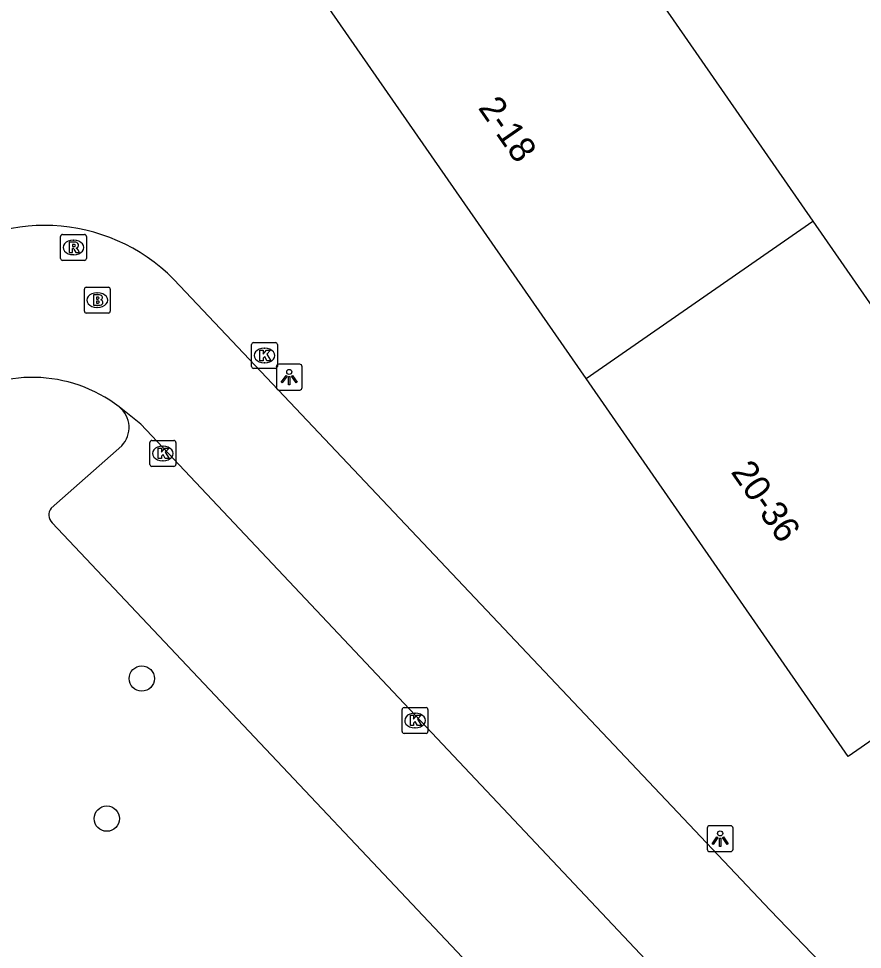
# Model space of a CAD drawing. Extents: x 157466 to 158888, y 383063 to 384677.
# Drawn here: x 158053.8 to 158086.4, y 383756.89 to 383792.86 of the extents above; entities that cross this region are included whole.
import ezdxf

# ---------------------------------------------------------------- set-up
doc = ezdxf.new("R2010")
doc.units = 0
for name, color, linetype in [('IMGEO_Boom', 7, 'Continuous'), ('IMGEO_Brandkraan', 7, 'Continuous'), ('IMGEO_Kolk', 7, 'Continuous'), ('IMGEO_Lichtpunt', 7, 'Continuous'), ('IMGEO_Openbare_ruimte_label', 7, 'Continuous'), ('IMGEO_Pand', 7, 'Continuous'), ('IMGEO_Pand_nummerreeks', 7, 'Continuous'), ('IMGEO_Parkeervlak_open', 7, 'Continuous'), ('IMGEO_Rijbaan_lokaal_open', 7, 'Continuous'), ('IMGEO_Rioolput', 7, 'Continuous')]:
    doc.layers.add(name, color=color, linetype=linetype)

msp = doc.modelspace()

# ---------------------------------------------------------------- linework, layer by layer
at = {"layer": 'IMGEO_Boom'}
for centre in [(158058.554, 383767.359), (158057.203, 383761.946)]:
    msp.add_circle(centre, 0.489, dxfattribs=at)
at = {"layer": 'IMGEO_Brandkraan'}
for p, q in [((158056.411, 383782.481), (158057.263, 383782.481)), ((158056.336, 383781.555), (158056.336, 383782.407)), ((158056.824, 383782.261), (158056.849, 383782.261)), ((158057.337, 383782.407), (158057.337, 383781.555)), ((158057.263, 383781.481), (158056.411, 383781.481)), ((158056.847, 383781.701), (158056.822, 383781.701))]:
    msp.add_line(p, q, dxfattribs=at)
for points in [[(158056.411, 383782.481), (158057.263, 383782.481)], [(158056.336, 383781.555), (158056.336, 383782.407)], [(158056.684, 383782.181), (158056.684, 383781.781), (158056.897, 383781.781)], [(158056.915, 383782.181), (158056.684, 383782.181)], [(158056.863, 383782.1), (158056.809, 383782.1), (158056.809, 383782.024)], [(158057.337, 383782.407), (158057.337, 383781.555)], [(158056.809, 383782.024), (158056.862, 383782.024)], [(158056.871, 383781.948), (158056.809, 383781.948), (158056.809, 383781.867)], [(158056.809, 383781.867), (158056.871, 383781.867)], [(158057.263, 383781.481), (158056.411, 383781.481)]]:
    msp.add_lwpolyline(points, dxfattribs=at)
for centre, radius, start, end in [((158056.413, 383782.405), 0.0765, 91.552, 178.448), ((158056.413, 383782.405), 0.0765, 91.552, 178.448), ((158057.261, 383782.405), 0.0765, 1.552, 88.448), ((158057.261, 383782.405), 0.0765, 1.552, 88.448), ((158056.864, 383782.062), 0.0379, 267.8285, 90.9355), ((158056.919, 383782.036), 0.145, 59.4692, 91.5367), ((158056.944, 383782.083), 0.0922, 285.5137, 58.1501), ((158056.872, 383781.907), 0.0404, 269.8759, 90.5077), ((158056.903, 383782.032), 0.251, 268.6676, 293.5347), ((158056.949, 383781.891), 0.105, 301.3115, 78.989), ((158056.413, 383781.557), 0.0765, 181.552, 268.448), ((158056.413, 383781.557), 0.0765, 181.552, 268.448), ((158057.261, 383781.557), 0.0765, 271.552, 358.448), ((158057.261, 383781.557), 0.0765, 271.552, 358.448)]:
    msp.add_arc(centre, radius, start, end, dxfattribs=at)
for centre, major_axis, ratio, start_param, end_param in [((158056.823, 383781.981), (-0.387, 0.002), 0.722429, 4.712389, 7.853982), ((158056.848, 383781.981), (-0.39, 0.002), 0.717154, 1.570796, 4.712389)]:
    msp.add_ellipse(centre, major_axis=major_axis, ratio=ratio, start_param=start_param, end_param=end_param, dxfattribs=at)
at = {"layer": 'IMGEO_Kolk'}
for p, q in [((158062.872, 383780.342), (158063.724, 383780.342)), ((158062.797, 383779.416), (158062.797, 383780.268)), ((158063.285, 383780.122), (158063.31, 383780.122)), ((158063.798, 383780.268), (158063.798, 383779.416)), ((158063.308, 383779.562), (158063.283, 383779.562)), ((158063.724, 383779.342), (158062.872, 383779.342)), ((158058.87, 383775.632), (158058.87, 383776.484)), ((158058.945, 383776.558), (158059.797, 383776.558)), ((158059.358, 383776.338), (158059.383, 383776.338)), ((158059.871, 383776.484), (158059.871, 383775.632)), ((158059.381, 383775.778), (158059.356, 383775.778)), ((158059.797, 383775.558), (158058.945, 383775.558)), ((158068.614, 383765.314), (158068.614, 383766.166)), ((158068.689, 383766.24), (158069.541, 383766.24)), ((158069.102, 383766.02), (158069.127, 383766.02)), ((158069.615, 383766.166), (158069.615, 383765.314)), ((158069.541, 383765.24), (158068.689, 383765.24)), ((158069.125, 383765.46), (158069.1, 383765.46))]:
    msp.add_line(p, q, dxfattribs=at)
for points in [[(158062.872, 383780.342), (158063.724, 383780.342)], [(158062.797, 383779.416), (158062.797, 383780.268)], [(158063.118, 383780.042), (158063.241, 383780.042), (158063.241, 383779.891), (158063.371, 383780.042), (158063.535, 383780.042), (158063.389, 383779.891), (158063.542, 383779.642), (158063.39, 383779.642), (158063.305, 383779.806), (158063.241, 383779.739), (158063.241, 383779.642), (158063.118, 383779.642), (158063.118, 383780.042)], [(158063.798, 383780.268), (158063.798, 383779.416)], [(158063.724, 383779.342), (158062.872, 383779.342)], [(158058.87, 383775.632), (158058.87, 383776.484)], [(158058.945, 383776.558), (158059.797, 383776.558)], [(158059.871, 383776.484), (158059.871, 383775.632)], [(158059.191, 383776.258), (158059.314, 383776.258), (158059.314, 383776.107), (158059.444, 383776.258), (158059.608, 383776.258), (158059.462, 383776.107), (158059.615, 383775.858), (158059.463, 383775.858), (158059.378, 383776.022), (158059.314, 383775.955), (158059.314, 383775.858), (158059.191, 383775.858), (158059.191, 383776.258)], [(158059.797, 383775.558), (158058.945, 383775.558)], [(158068.614, 383765.314), (158068.614, 383766.166)], [(158068.689, 383766.24), (158069.541, 383766.24)], [(158068.935, 383765.94), (158069.058, 383765.94), (158069.058, 383765.789), (158069.188, 383765.94), (158069.352, 383765.94), (158069.206, 383765.789), (158069.359, 383765.54), (158069.207, 383765.54), (158069.122, 383765.704), (158069.058, 383765.637), (158069.058, 383765.54), (158068.935, 383765.54), (158068.935, 383765.94)], [(158069.615, 383766.166), (158069.615, 383765.314)], [(158069.541, 383765.24), (158068.689, 383765.24)]]:
    msp.add_lwpolyline(points, dxfattribs=at)
for centre, start, end in [((158062.874, 383780.266), 91.552, 178.448), ((158062.874, 383780.266), 91.552, 178.448), ((158063.722, 383780.266), 1.552, 88.448), ((158063.722, 383780.266), 1.552, 88.448), ((158062.874, 383779.418), 181.552, 268.448), ((158062.874, 383779.418), 181.552, 268.448), ((158063.722, 383779.418), 271.552, 358.448), ((158063.722, 383779.418), 271.552, 358.448), ((158058.947, 383776.482), 91.552, 178.448), ((158058.947, 383776.482), 91.552, 178.448), ((158059.795, 383776.482), 1.552, 88.448), ((158059.795, 383776.482), 1.552, 88.448), ((158058.947, 383775.634), 181.552, 268.448), ((158058.947, 383775.634), 181.552, 268.448), ((158059.795, 383775.634), 271.552, 358.448), ((158059.795, 383775.634), 271.552, 358.448), ((158068.691, 383766.164), 91.552, 178.448), ((158068.691, 383766.164), 91.552, 178.448), ((158069.539, 383766.164), 1.552, 88.448), ((158069.539, 383766.164), 1.552, 88.448), ((158068.691, 383765.316), 181.552, 268.448), ((158068.691, 383765.316), 181.552, 268.448), ((158069.539, 383765.316), 271.552, 358.448), ((158069.539, 383765.316), 271.552, 358.448)]:
    msp.add_arc(centre, 0.0765, start, end, dxfattribs=at)
for centre, major_axis, ratio, start_param, end_param in [((158063.284, 383779.842), (-0.387, 0.002), 0.722429, 4.712389, 7.853982), ((158063.309, 383779.842), (-0.39, 0.002), 0.717154, 1.570796, 4.712389), ((158059.357, 383776.058), (-0.387, 0.002), 0.722429, 4.712389, 7.853982), ((158059.382, 383776.058), (-0.39, 0.002), 0.717154, 1.570796, 4.712389), ((158069.101, 383765.74), (-0.387, 0.002), 0.722429, 4.712389, 7.853982), ((158069.126, 383765.74), (-0.39, 0.002), 0.717154, 1.570796, 4.712389)]:
    msp.add_ellipse(centre, major_axis=major_axis, ratio=ratio, start_param=start_param, end_param=end_param, dxfattribs=at)
at = {"layer": 'IMGEO_Lichtpunt'}
for p, q in [((158063.755, 383779.41), (158063.755, 383778.603)), ((158063.755, 383779.41), (158063.755, 383778.603)), ((158064.657, 383779.505), (158063.849, 383779.505)), ((158064.657, 383779.505), (158063.849, 383779.505)), ((158064.751, 383778.603), (158064.751, 383779.41)), ((158064.751, 383778.603), (158064.751, 383779.41)), ((158063.849, 383778.509), (158064.657, 383778.509)), ((158063.849, 383778.509), (158064.657, 383778.509)), ((158080.406, 383761.577), (158080.406, 383760.77)), ((158080.406, 383761.577), (158080.406, 383760.77)), ((158081.308, 383761.672), (158080.5, 383761.672)), ((158081.308, 383761.672), (158080.5, 383761.672)), ((158081.402, 383760.77), (158081.402, 383761.577)), ((158081.402, 383760.77), (158081.402, 383761.577)), ((158080.5, 383760.676), (158081.308, 383760.676)), ((158080.5, 383760.676), (158081.308, 383760.676))]:
    msp.add_line(p, q, dxfattribs=at)
for points in [[(158064.129, 383779.074), (158064.168, 383779.046), (158063.98, 383778.784), (158063.942, 383778.811), (158064.129, 383779.074)], [(158064.231, 383779.026), (158064.278, 383779.026), (158064.278, 383778.704), (158064.231, 383778.704), (158064.231, 383779.026)], [(158064.341, 383779.046), (158064.379, 383779.073), (158064.566, 383778.811), (158064.527, 383778.783), (158064.341, 383779.046)], [(158080.78, 383761.241), (158080.819, 383761.213), (158080.631, 383760.951), (158080.593, 383760.978), (158080.78, 383761.241)], [(158080.992, 383761.213), (158081.03, 383761.24), (158081.217, 383760.978), (158081.178, 383760.95), (158080.992, 383761.213)], [(158080.882, 383761.193), (158080.929, 383761.193), (158080.929, 383760.871), (158080.882, 383760.871), (158080.882, 383761.193)]]:
    msp.add_lwpolyline(points, dxfattribs=at)
for centre in [(158064.254, 383779.208), (158080.905, 383761.375)]:
    msp.add_circle(centre, 0.0994, dxfattribs=at)
for centre, start, end in [((158063.849, 383779.41), 90, 180), ((158063.849, 383779.41), 90, 180), ((158064.657, 383779.41), 0, 90), ((158064.657, 383779.41), 0, 90), ((158063.849, 383778.603), 180, 270), ((158063.849, 383778.603), 180, 270), ((158064.657, 383778.603), 270, 0), ((158064.657, 383778.603), 270, 360), ((158080.5, 383761.577), 90, 180), ((158080.5, 383761.577), 90, 180), ((158081.308, 383761.577), 0, 90), ((158081.308, 383761.577), 0, 90), ((158080.5, 383760.77), 180, 270), ((158080.5, 383760.77), 180, 270), ((158081.308, 383760.77), 270, 0), ((158081.308, 383760.77), 270, 360)]:
    msp.add_arc(centre, 0.0946, start, end, dxfattribs=at)
at = {"layer": 'IMGEO_Pand'}
for points in [[(158075.723, 383778.949), (158065.588, 383793.552), (158074.357, 383799.638), (158084.492, 383785.035)], [(158084.492, 383785.035), (158094.626, 383770.433), (158085.857, 383764.347), (158075.723, 383778.949)], [(158075.723, 383778.949), (158084.492, 383785.035)]]:
    msp.add_lwpolyline(points, dxfattribs=at)
at = {"layer": 'IMGEO_Parkeervlak_open'}
for points in [[(158057.78, 383776.358), (158055.055, 383773.944)], [(158055.091, 383773.378), (158077.034, 383750.137)]]:
    msp.add_lwpolyline(points, dxfattribs=at)
for centre, radius, start, end in [((158057.052, 383777.062), 1.013, 315.9357, 51.3362), ((158055.378, 383773.68), 0.417, 140.8079, 226.4708)]:
    msp.add_arc(centre, radius, start, end, dxfattribs=at)
at = {"layer": 'IMGEO_Rijbaan_lokaal_open'}
for points in [[(158060.03, 383782.536), (158082.832, 383758.412), (158085.424, 383755.713), (158088.408, 383752.514), (158088.915, 383752.071)], [(158081.628, 383752.672), (158058.523, 383777.195), (158057.685, 383777.853)]]:
    msp.add_lwpolyline(points, dxfattribs=at)
for centre, radius, start, end in [((158054.786, 383777.807), 7.061, 42.0427, 127.2625), ((158054.33, 383773.501), 5.495, 52.3742, 125.4722)]:
    msp.add_arc(centre, radius, start, end, dxfattribs=at)
at = {"layer": 'IMGEO_Rioolput'}
for p, q in [((158055.416, 383783.592), (158055.416, 383784.444)), ((158055.491, 383784.518), (158056.343, 383784.518)), ((158055.904, 383784.298), (158055.929, 383784.298)), ((158056.417, 383784.444), (158056.417, 383783.592)), ((158056.343, 383783.518), (158055.491, 383783.518)), ((158055.927, 383783.738), (158055.902, 383783.738))]:
    msp.add_line(p, q, dxfattribs=at)
for points in [[(158055.416, 383783.592), (158055.416, 383784.444)], [(158055.491, 383784.518), (158056.343, 383784.518)], [(158056.417, 383784.444), (158056.417, 383783.592)], [(158056.005, 383784.216), (158055.753, 383784.218), (158055.753, 383783.818)], [(158055.753, 383783.818), (158055.877, 383783.818), (158055.877, 383783.98), (158055.888, 383783.98)], [(158055.931, 383784.137), (158055.877, 383784.137), (158055.877, 383784.056)], [(158055.877, 383784.056), (158055.929, 383784.056)], [(158055.935, 383783.951), (158056.006, 383783.818), (158056.146, 383783.818), (158056.081, 383783.944)], [(158056.343, 383783.518), (158055.491, 383783.518)]]:
    msp.add_lwpolyline(points, dxfattribs=at)
for centre, radius, start, end in [((158055.493, 383784.442), 0.0765, 91.552, 178.448), ((158055.493, 383784.442), 0.0765, 91.552, 178.448), ((158056.341, 383784.442), 0.0765, 1.552, 88.448), ((158056.341, 383784.442), 0.0765, 1.552, 88.448), ((158055.887, 383783.927), 0.0533, 26.0293, 88.6989), ((158055.913, 383784.245), 0.19, 274.7715, 282.9687), ((158055.937, 383784.041), 0.0964, 77.0061, 93.1865), ((158055.951, 383784.098), 0.0378, 276.6634, 79.6772), ((158056.004, 383784.106), 0.109, 350.3612, 89.416), ((158056.002, 383784.106), 0.112, 277.5842, 350.9817), ((158055.986, 383783.891), 0.108, 29.5134, 73.7905), ((158055.493, 383783.594), 0.0765, 181.552, 268.448), ((158055.493, 383783.594), 0.0765, 181.552, 268.448), ((158056.341, 383783.594), 0.0765, 271.552, 358.448), ((158056.341, 383783.594), 0.0765, 271.552, 358.448)]:
    msp.add_arc(centre, radius, start, end, dxfattribs=at)
for centre, major_axis, ratio, start_param, end_param in [((158055.903, 383784.018), (-0.387, 0.002), 0.722429, 4.712389, 7.853982), ((158055.928, 383784.018), (-0.39, 0.002), 0.717154, 1.570796, 4.712389)]:
    msp.add_ellipse(centre, major_axis=major_axis, ratio=ratio, start_param=start_param, end_param=end_param, dxfattribs=at)

# ---------------------------------------------------------------- texts
at = {"layer": 'IMGEO_Openbare_ruimte_label'}
msp.add_text('Simon van Leeuwenstraat', height=1, rotation=304.2783, dxfattribs=at).set_placement((158085.675, 383803.252))
at = {"layer": 'IMGEO_Pand_nummerreeks'}
for s, p in [('2-18', (158071.528, 383789.412)), ('20-36', (158081.294, 383775.341))]:
    msp.add_text(s, height=1, rotation=304.7616, dxfattribs=at).set_placement(p)

doc.saveas('drawing.dxf')
